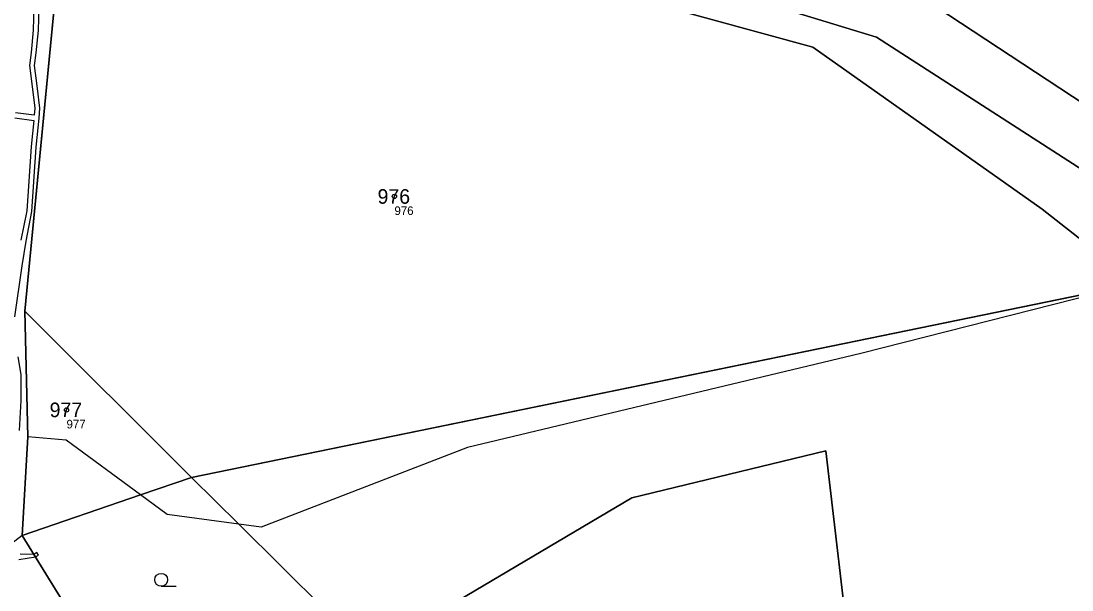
# Model space of a CAD drawing. Extents: x -761174 to -757114, y -1063806 to -1059397.
# Drawn here: x -758434.8 to -758312.1, y -1060876.6 to -1060810.3 of the extents above; entities that cross this region are included whole.
import ezdxf

# ---------------------------------------------------------------- set-up
doc = ezdxf.new("R2010")
doc.units = 0
for name, color, linetype in [('Definiční body', 7, 'Continuous'), ('Hranice parcel', 7, 'Continuous'), ('Parcelní čísla', 7, 'Continuous'), ('Polygon parcely', 7, 'Continuous'), ('Vnitřní kresba', 7, 'Continuous'), ('Věcná břemena k části', 7, 'Continuous'), ('Značky kultur', 7, 'Continuous')]:
    doc.layers.add(name, color=color, linetype=linetype)

msp = doc.modelspace()

# ---------------------------------------------------------------- linework, layer by layer
at = {"layer": 'Definiční body'}
for centre in [(-758391.17, -1060830.75), (-758429.44, -1060855.63)]:
    msp.add_circle(centre, 0.25, dxfattribs=at)
at = {"layer": 'Hranice parcel'}
for p, q in [((-758434.3, -1060844.11), (-758428.52, -1060784.24)), ((-758315.57, -1060832.24), (-758304.52, -1060840.89)), ((-758304.52, -1060840.89), (-758414.85, -1060863.51)), ((-758434.3, -1060844.11), (-758414.85, -1060863.51))]:
    msp.add_line(p, q, dxfattribs=at)
for points in [[(-758405.49, -1060769.57), (-758409.62, -1060770.87), (-758392.89, -1060788.85), (-758360.69, -1060808.35), (-758342.34, -1060813.36), (-758315.57, -1060832.24)], [(-758405.49, -1060769.57), (-758394.39, -1060779.2), (-758379.43, -1060793.22), (-758372.09, -1060797.9), (-758359.68, -1060804.61), (-758334.92, -1060812.19), (-758293.76, -1060838.7)], [(-758339.12, -1060804.1), (-758334.65, -1060805.48), (-758327.94, -1060808.64), (-758307.74, -1060821.92)], [(-758434.61, -1060870.26), (-758433.96, -1060858.77), (-758434.3, -1060844.11)], [(-758391.41, -1060882.42), (-758363.46, -1060865.87), (-758340.81, -1060860.41), (-758334.15, -1060917.5)], [(-758414.85, -1060863.51), (-758420.81, -1060865.55), (-758434.61, -1060870.26)], [(-758414.85, -1060863.51), (-758409.33, -1060868.97), (-758394.26, -1060883.88)], [(-758417.31, -1060897.52), (-758422.76, -1060889.47), (-758434.61, -1060870.26)]]:
    msp.add_lwpolyline(points, dxfattribs=at)
at = {"layer": 'Polygon parcely'}
for points in [[(-758422.76, -1060889.47), (-758434.61, -1060870.26), (-758433.96, -1060858.77), (-758434.3, -1060844.11), (-758428.52, -1060784.24), (-758427.54, -1060771.57), (-758427.27, -1060769.32), (-758426.76, -1060762.92), (-758426.58, -1060760.94), (-758425.65, -1060751.56), (-758424.89, -1060742.26), (-758423.91, -1060732.94), (-758420.46, -1060688.34), (-758417.93, -1060672.36), (-758402.42, -1060625.84), (-758393.38, -1060599.02), (-758383.95, -1060570.63), (-758374.35, -1060542.89), (-758372.24, -1060536.78), (-758370.04, -1060530.42), (-758365.9, -1060517.84)], [(-758307.74, -1060821.92), (-758327.94, -1060808.64), (-758334.65, -1060805.48), (-758339.12, -1060804.1), (-758356.29, -1060798.07), (-758377.75, -1060786.19), (-758389.65, -1060777.23), (-758394.58, -1060773.51), (-758407.98, -1060762.63), (-758425.65, -1060751.56), (-758426.58, -1060760.94), (-758424.88, -1060760.12), (-758405.49, -1060769.57), (-758394.39, -1060779.2), (-758379.43, -1060793.22), (-758372.09, -1060797.9), (-758359.68, -1060804.61), (-758334.92, -1060812.19), (-758293.76, -1060838.7)], [(-758232.05, -1060896.42), (-758266.17, -1060863.77), (-758277.42, -1060854.91), (-758280.73, -1060852.5), (-758288.1, -1060853.73), (-758304.52, -1060840.89), (-758414.85, -1060863.51), (-758409.33, -1060868.97), (-758394.26, -1060883.88)], [(-758391.41, -1060882.42), (-758363.46, -1060865.87), (-758340.81, -1060860.41), (-758334.15, -1060917.5)]]:
    msp.add_lwpolyline(points, dxfattribs=at)
for points in [[(-758434.3, -1060844.11), (-758414.85, -1060863.51), (-758304.52, -1060840.89), (-758315.57, -1060832.24), (-758342.34, -1060813.36), (-758360.69, -1060808.35), (-758392.89, -1060788.85), (-758409.62, -1060770.87), (-758405.49, -1060769.57), (-758424.88, -1060760.12), (-758426.58, -1060760.94), (-758426.76, -1060762.92), (-758420.75, -1060763.41), (-758421.26, -1060769.8), (-758427.27, -1060769.32), (-758427.54, -1060771.57), (-758415.22, -1060772.53), (-758416.2, -1060785.19), (-758428.52, -1060784.24)], [(-758304.52, -1060840.89), (-758293.76, -1060838.7), (-758334.92, -1060812.19), (-758359.68, -1060804.61), (-758372.09, -1060797.9), (-758379.43, -1060793.22), (-758394.39, -1060779.2), (-758405.49, -1060769.57), (-758409.62, -1060770.87), (-758392.89, -1060788.85), (-758360.69, -1060808.35), (-758342.34, -1060813.36), (-758315.57, -1060832.24)], [(-758328.27, -1060782.61), (-758339.12, -1060804.1), (-758334.65, -1060805.48), (-758327.94, -1060808.64), (-758307.74, -1060821.92), (-758306.22, -1060819.54), (-758301.22, -1060822.68), (-758294.46, -1060796.84)], [(-758434.3, -1060844.11), (-758433.96, -1060858.77), (-758434.61, -1060870.26), (-758420.81, -1060865.55), (-758414.85, -1060863.51)], [(-758391.41, -1060882.42), (-758363.64, -1060922.67), (-758354.2, -1060920.09), (-758334.15, -1060917.5), (-758340.81, -1060860.41), (-758363.46, -1060865.87)], [(-758420.81, -1060865.55), (-758434.61, -1060870.26), (-758422.76, -1060889.47), (-758417.31, -1060897.52), (-758394.26, -1060883.88), (-758409.33, -1060868.97), (-758414.85, -1060863.51)]]:
    msp.add_lwpolyline(points, close=True, dxfattribs=at)
at = {"layer": 'Vnitřní kresba'}
for p, q in [((-758304.52, -1060840.89), (-758336.76, -1060849.07)), ((-758336.76, -1060849.07), (-758382.63, -1060860.01)), ((-758429.49, -1060859.16), (-758433.96, -1060858.77)), ((-758420.81, -1060865.55), (-758429.49, -1060859.16)), ((-758382.63, -1060860.01), (-758406.73, -1060869.32)), ((-758417.69, -1060867.83), (-758420.81, -1060865.55)), ((-758409.33, -1060868.97), (-758417.69, -1060867.83)), ((-758406.73, -1060869.32), (-758409.33, -1060868.97)), ((-758434.61, -1060870.26), (-758446.24, -1060879.18))]:
    msp.add_line(p, q, dxfattribs=at)
at = {"layer": 'Věcná břemena k části'}
for points in [[(-758438.38, -1060777.81), (-758434.2, -1060777.95), (-758430.2, -1060778.2), (-758430.43, -1060779.74), (-758431.27, -1060781.86), (-758431.8, -1060783.22), (-758431.89, -1060785.16), (-758431.65, -1060788.09), (-758431.64, -1060789.83), (-758432.33, -1060796.51), (-758432.49, -1060797.27), (-758432.72, -1060798.92), (-758432.98, -1060804.08), (-758433.25, -1060808.58), (-758433.32, -1060811.37), (-758433.57, -1060813.95), (-758433.76, -1060815.48), (-758433.45, -1060817.94), (-758433.15, -1060820.46), (-758433.21, -1060821.29), (-758435.38, -1060820.99)], [(-758435.48, -1060844.79), (-758434.6, -1060838.82), (-758434.16, -1060835.96), (-758433.49, -1060832.51), (-758432.98, -1060825), (-758432.63, -1060821.62), (-758432.55, -1060820.44), (-758432.85, -1060817.86), (-758433.16, -1060815.48), (-758432.97, -1060814.01), (-758432.72, -1060811.41), (-758432.65, -1060808.6)], [(-758435.46, -1060821.59), (-758433.26, -1060821.89), (-758433.58, -1060824.94), (-758434.09, -1060832.43), (-758434.76, -1060835.86)], [(-758434.92, -1060858.04), (-758434.74, -1060854.54), (-758434.73, -1060851.49), (-758435.09, -1060849.44)], [(-758435.02, -1060873.08), (-758433.05, -1060872.78), (-758433.24, -1060872.48), (-758434.84, -1060872.46)]]:
    msp.add_lwpolyline(points, dxfattribs=at)
msp.add_lwpolyline([(-758433.05, -1060872.78), (-758432.71, -1060872.57), (-758432.9, -1060872.27), (-758433.24, -1060872.48)], close=True, dxfattribs=at)
at = {"layer": 'Značky kultur'}
msp.add_line((-758418.39, -1060876.19), (-758416.64, -1060876.19), dxfattribs=at)
msp.add_circle((-758418.39, -1060875.44), 0.75, dxfattribs=at)

# ---------------------------------------------------------------- texts
at = {"layer": 'Definiční body'}
for s, p in [('976', (-758391.17, -1060832.91)), ('977', (-758429.44, -1060857.79))]:
    msp.add_text(s, height=1, dxfattribs=at).set_placement(p)
at = {"layer": 'Parcelní čísla'}
for s, p in [('976', (-758393.14, -1060831.6)), ('977', (-758431.41, -1060856.48))]:
    msp.add_text(s, height=1.7, dxfattribs=at).set_placement(p)

doc.saveas('drawing.dxf')
